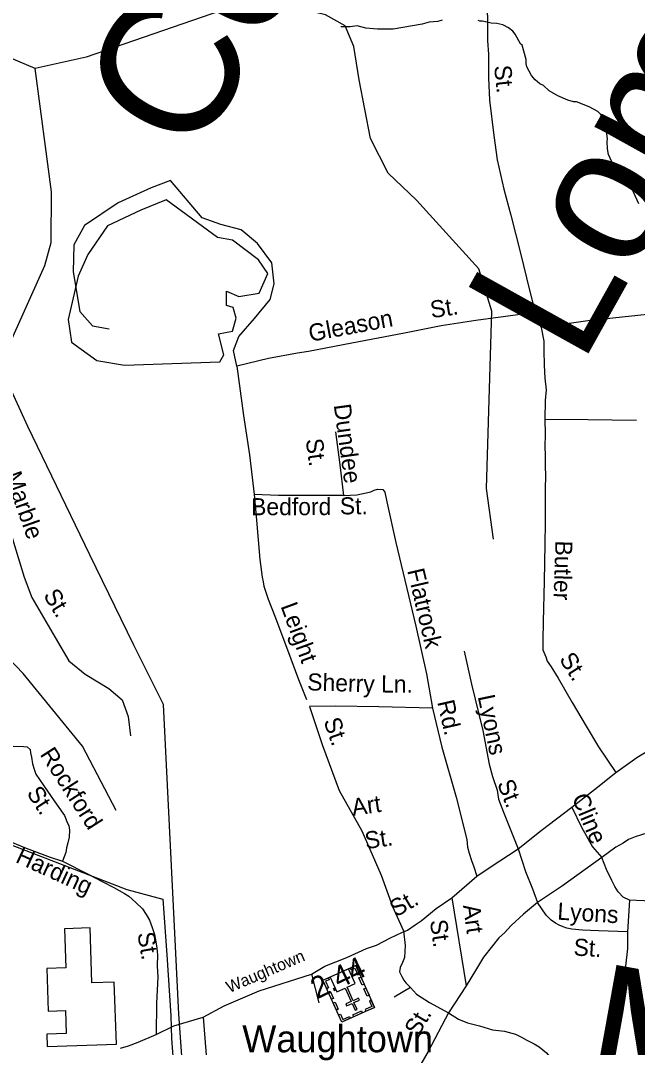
# Model space of a CAD drawing. Extents: x 1553981 to 1780076, y 812965 to 996873.
# Drawn here: x 1634903 to 1635331, y 846901 to 847614 of the extents above; entities that cross this region are included whole.
import ezdxf

# ---------------------------------------------------------------- set-up
doc = ezdxf.new("R2010")
doc.units = 0
for name, color, linetype in [('Exist Aviation Commercial or Municipal CELL', 7, 'Continuous'), ('Exist Aviation Field Marked Auxiliary CELL', 7, 'Continuous'), ('Exist Cultural Warehouse Building Footprint', 7, 'Continuous'), ('Exist Hydrographic Creek Single Shore', 7, 'Continuous'), ('Exist Hydrographic Misc Water Feature', 7, 'Continuous'), ('Exist Road Non-System Type 51 Label', 7, 'Continuous'), ('Exist Road Secondary Mileage Hundredths English Label', 7, 'Continuous'), ('Exist Road Secondary Type 51 Attributed', 7, 'Continuous'), ('Exist Utilities Electrical Transmission Line', 7, 'Continuous'), ('Map Preparation Border Antique Large Shape', 7, 'Continuous'), ('Map Preparation Border County Name Lower Right Label', 7, 'Continuous')]:
    doc.layers.add(name, color=color, linetype=linetype)

msp = doc.modelspace()

# ---------------------------------------------------------------- linework, layer by layer
at = {"layer": 'Exist Aviation Commercial or Municipal CELL'}
for points in [[(1635148.41, 846929.18), (1635125.71, 846918.98), (1635112.67, 846948.02), (1635135.37, 846958.21)], [(1635130.46, 846956), (1635117.68, 846950.26), (1635122.31, 846939.93), (1635128.1, 846942.53), (1635132.27, 846933.24), (1635128.51, 846931.55), (1635129.08, 846930.3), (1635132.84, 846931.99), (1635135, 846927.17), (1635136.32, 846927.76), (1635134.16, 846932.58), (1635137.93, 846934.27), (1635137.37, 846935.53), (1635133.6, 846933.83), (1635129.42, 846943.12), (1635135.1, 846945.68)], [(1635131.61, 846956.51), (1635132.2, 846955.2), (1635134.7, 846956.33), (1635136.77, 846951.72), (1635138.04, 846952.29), (1635135.38, 846958.21)], [(1635116.45, 846949.72), (1635117.04, 846948.41), (1635114.53, 846947.28), (1635116.6, 846942.67), (1635115.33, 846942.1), (1635112.67, 846948.02)], [(1635138.96, 846950.24), (1635141.18, 846945.3), (1635139.88, 846944.72), (1635137.66, 846949.66)], [(1635142.4, 846942.57), (1635144.62, 846937.64), (1635143.32, 846937.05), (1635141.1, 846941.99)], [(1635117.67, 846940.36), (1635119.89, 846935.42), (1635118.59, 846934.84), (1635116.37, 846939.78)], [(1635146.2, 846934.12), (1635144.9, 846933.54), (1635146.55, 846929.87), (1635141.93, 846927.79), (1635142.5, 846926.52), (1635148.41, 846929.18)], [(1635121.04, 846932.84), (1635123.26, 846927.9), (1635121.96, 846927.32), (1635119.74, 846932.26)], [(1635123.48, 846923.92), (1635124.78, 846924.51), (1635126.43, 846920.84), (1635131.05, 846922.91), (1635131.62, 846921.64), (1635125.7, 846918.99)], [(1635139.97, 846925.39), (1635134.06, 846922.73), (1635133.47, 846924.03), (1635139.38, 846926.69)]]:
    msp.add_lwpolyline(points, close=True, dxfattribs=at)
at = {"layer": 'Exist Cultural Warehouse Building Footprint'}
msp.add_lwpolyline([(1634921.3, 846901.92), (1634969.34, 846903.54), (1634967.89, 846946.71), (1634952.41, 846946.19), (1634951.13, 846984.38), (1634933.41, 846983.78), (1634934.32, 846956.73), (1634921.11, 846956.29), (1634922.11, 846926.57), (1634933.99, 846926.97), (1634934.53, 846911.07), (1634921.01, 846910.61)], close=True, dxfattribs=at)
at = {"layer": 'Exist Hydrographic Creek Single Shore'}
for points in [[(1634912.98, 847581.09), (1634886.99, 847591.88), (1634772.73, 847621.28), (1634755.1, 847631.07), (1634743.86, 847645.66), (1634729.61, 847673.85), (1634706.98, 847700.17), (1634688.35, 847712.04), (1634666.61, 847720.68)], [(1635230.99, 847254.16), (1635226.23, 847289.55), (1635229.73, 847412.57), (1635220.73, 847441.89), (1635177.48, 847489.54), (1635157.99, 847508.41), (1635145.74, 847532.45), (1635137.85, 847573.24), (1635133.98, 847596.3), (1635127.99, 847610.78), (1635114.49, 847618.44), (1635079.11, 847626.95), (1635041.61, 847621.15), (1634948.48, 847588.99), (1634912.98, 847581.09)], [(1634969.24, 847065.81), (1634945.86, 847110.59), (1634904.73, 847161.08), (1634873.85, 847192.9), (1634862.72, 847218.14), (1634858.98, 847258.84), (1634870.23, 847327.14), (1634889.6, 847377.22), (1634919.6, 847444.32), (1634923.98, 847460.23), (1634924.36, 847495.5), (1634912.98, 847581.09)]]:
    msp.add_lwpolyline(points, dxfattribs=at)
at = {"layer": 'Exist Hydrographic Misc Water Feature'}
for points in [[(1635195.47, 847614.7), (1635192.46, 847613.72), (1635186.46, 847613.27), (1635181.47, 847611.81), (1635161.46, 847608.47), (1635150.46, 847608.31), (1635142.48, 847609.13), (1635136.5, 847610.68), (1635131.5, 847609.97), (1635125.14, 847610.02)], [(1635331.94, 847487.19), (1635327.26, 847497.22), (1635326.27, 847498.23), (1635324.05, 847501.99), (1635318.58, 847506.28), (1635314.13, 847513.32), (1635313.16, 847516.32), (1635310.7, 847521.33), (1635309.98, 847525.34), (1635309.76, 847530.34), (1635310.02, 847532.34), (1635309.07, 847539.34), (1635307.12, 847546.6), (1635305.39, 847549.11), (1635303.42, 847551.12), (1635297.45, 847554.42), (1635288.48, 847557.99), (1635286.48, 847558.01), (1635282.49, 847559.04), (1635275.52, 847562.09), (1635269.55, 847565.64), (1635265.58, 847569.17), (1635263.09, 847570.44), (1635259.86, 847573.21), (1635257.39, 847576.22), (1635254.18, 847582.25), (1635253.7, 847584.25), (1635253.72, 847587.24), (1635250.79, 847597.27), (1635249.8, 847598.27), (1635246.1, 847604.8), (1635244.37, 847607.06), (1635241.39, 847609.33), (1635237.41, 847611.36), (1635233.42, 847612.4), (1635229.42, 847612.43), (1635223.44, 847613.97), (1635221.44, 847613.99), (1635220.44, 847614.5)], [(1635045.74, 847416.62), (1635045.74, 847426.53), (1635054.23, 847422.75), (1635068.38, 847425.11), (1635074.51, 847438.8), (1635067.91, 847448.24), (1635049.99, 847461.93), (1635039.61, 847463.82), (1635003.78, 847489.77), (1634986.33, 847482.69), (1634963.22, 847471.84), (1634949.55, 847452.02), (1634942.94, 847436.91), (1634935.87, 847406.71), (1634938.23, 847391.13), (1634955.68, 847378.39), (1634975.01, 847375.09), (1635041.03, 847377.45), (1635043.86, 847382.17), (1635040.09, 847396.8), (1635049.99, 847398.68), (1635052.35, 847407.65), (1635050.46, 847415.2), (1635045.74, 847416.62)]]:
    msp.add_lwpolyline(points, dxfattribs=at)
at = {"layer": 'Exist Road Secondary Type 51 Attributed'}
msp.add_lwpolyline([(1634972.28, 846900.79), (1634977.82, 846902.43), (1634984.35, 846905.09), (1634996.91, 846910.39), (1635009.27, 846916.44), (1635029.53, 846922.32), (1635044.22, 846930.37), (1635068.37, 846940.73), (1635104.63, 846952.24), (1635114.08, 846957.86), (1635129.15, 846963.74), (1635142.77, 846970.18), (1635149.84, 846972.43), (1635159.55, 846977.54), (1635167.47, 846981.12), (1635171.3, 846982.91), (1635176.63, 846986.42), (1635180.91, 846989.36), (1635191.22, 846997.74), (1635202.03, 847005.28), (1635219.4, 847020.37), (1635228.6, 847026.5), (1635248.02, 847039.33), (1635264.05, 847052.05), (1635285.34, 847068.09), (1635301.11, 847080.55), (1635315.92, 847092.31), (1635330.46, 847102.72), (1635338.84, 847107.68)], dxfattribs=at)
at = {"layer": 'Exist Utilities Electrical Transmission Line'}
for points in [[(1635014.93, 846892.22), (1635012.58, 846924.48), (1635010.44, 846971.53), (1635006.27, 847055.58), (1635002.09, 847139.41), (1634981.39, 847180.68), (1634950.95, 847243.33), (1634907.86, 847332.4), (1634873.58, 847407.11)], [(1634869.75, 847052.33), (1634976.64, 847010.96), (1635001.55, 847004.37), (1635004.29, 846965.6), (1635007.01, 846923.32), (1635007.56, 846907.55), (1635009.06, 846889.03), (1635037.26, 846865.92), (1635074.84, 846835.69), (1635107.48, 846808.52), (1635138.14, 846783.61), (1635172.75, 846755.16), (1635226.87, 846709.21), (1635247.38, 846691.96), (1635266.9, 846675.21)]]:
    msp.add_lwpolyline(points, dxfattribs=at)
at = {"layer": 'Map Preparation Border County Name Lower Right Label'}
for p, q in [((1635259.9, 847411.67), (1635264.08, 847401.29)), ((1635202.03, 847005.28), (1635212.08, 846944.17)), ((1635325.25, 847003.62), (1635323.91, 846981.64)), ((1635104.63, 846952.24), (1635109.74, 846932.29)), ((1635173.34, 846943.05), (1635162, 846936.23)), ((1635212.08, 846944.17), (1635199.85, 846925.29))]:
    msp.add_line(p, q, dxfattribs=at)
for points in [[(1635229.06, 847718.15), (1635227.58, 847688.57), (1635227.65, 847662.33), (1635226.44, 847637), (1635226.79, 847612.01), (1635226.94, 847600.28), (1635227.53, 847591.04), (1635227.61, 847574.58), (1635228.31, 847559.17), (1635231.16, 847534.62), (1635233.64, 847517.59), (1635238.06, 847497.26), (1635243.02, 847479.17), (1635250.06, 847451.82), (1635255.66, 847427.99), (1635259.9, 847411.67)], [(1635052.94, 847374.35), (1635050.65, 847385.18), (1635054.29, 847395.07), (1635065.21, 847407.57), (1635076.14, 847420.58), (1635078.74, 847431.52), (1635077.18, 847446.09), (1635067.29, 847459.63), (1635055.85, 847469), (1635041.8, 847472.65), (1635028.8, 847477.33), (1635006.95, 847503.37), (1634993.42, 847498.16), (1634970.53, 847487.75), (1634947.12, 847472.13), (1634939.84, 847458.59), (1634939.32, 847439.85), (1634944, 847412.25), (1634952.85, 847402.36), (1634964.29, 847400.28)], [(1635259.9, 847411.67), (1635218.84, 847406.08), (1635194.78, 847402.46), (1635169.22, 847397.35), (1635132.63, 847390.44), (1635102.55, 847384.68), (1635095.09, 847383.31)], [(1635337.59, 847410.17), (1635296.38, 847405.91), (1635264.08, 847401.29)], [(1635264.08, 847401.29), (1635265.81, 847391.86), (1635265.97, 847385.31), (1635266.19, 847375.12), (1635266.57, 847365.95), (1635267.43, 847357.93), (1635266.77, 847350.59), (1635266.58, 847337.31)], [(1635095.09, 847383.31), (1635074.98, 847379.63), (1635052.94, 847374.35)], [(1635052.94, 847374.35), (1635057.57, 847340.04), (1635061.61, 847312.91), (1635064.99, 847285.34)], [(1635266.58, 847337.31), (1635266.74, 847327.51), (1635266.59, 847318.16), (1635266.78, 847312.77), (1635266.78, 847304.69), (1635266.97, 847298.53), (1635266.74, 847289.01), (1635266.84, 847279.51), (1635266.78, 847265.53), (1635266.58, 847250.91), (1635266.2, 847225.12), (1635265.43, 847196.79), (1635265.24, 847184.09), (1635265.24, 847177.54), (1635267.23, 847172.58), (1635268.19, 847169.56), (1635271.04, 847165.58), (1635275.91, 847157.75), (1635285.62, 847140.98), (1635295.22, 847124.39), (1635303.87, 847110.15), (1635315.92, 847092.31)], [(1635330.21, 847336.74), (1635296.38, 847337.12), (1635266.58, 847337.31)], [(1635121.4, 847328.69), (1635124.47, 847305.89), (1635126.97, 847284.53)], [(1634811.2, 847311.04), (1634829.45, 847315.41), (1634845.62, 847316.18), (1634856.78, 847313.48), (1634865.63, 847308.48), (1634875.25, 847301.93), (1634884.87, 847288.83), (1634891.41, 847274.58), (1634897.96, 847252.25), (1634905.27, 847227.98), (1634910.66, 847213.73), (1634926.82, 847186), (1634936.44, 847169.83), (1634947.6, 847160.58), (1634964.15, 847150.57), (1634973.38, 847142.61), (1634977.62, 847131.05), (1634979.04, 847117.67)], [(1635126.97, 847284.53), (1635096.21, 847284.58), (1635081.73, 847284.55), (1635064.99, 847285.34)], [(1635064.99, 847285.34), (1635066.61, 847267.4), (1635068.97, 847240.23), (1635070.52, 847227.94), (1635071.23, 847224.68), (1635071.67, 847221.69), (1635072.88, 847218.16), (1635074.54, 847212.63), (1635079.33, 847200.8), (1635087.96, 847177.41), (1635095.62, 847156.79), (1635101.14, 847142.95)], [(1635126.97, 847284.53), (1635136.2, 847285.11), (1635145.81, 847287.22), (1635148.31, 847288.38), (1635150.62, 847288.95), (1635154.12, 847288.69), (1635155.58, 847286.91), (1635156.97, 847280.1), (1635163.31, 847252.01), (1635177.19, 847193.96), (1635184.4, 847160.85), (1635188.75, 847136.88)], [(1635210.63, 847176.46), (1635215.63, 847153.56), (1635223.7, 847121.5), (1635228.06, 847098.08), (1635230.19, 847089.54), (1635233.5, 847079.94), (1635234.4, 847073.75), (1635238, 847064.7), (1635248.02, 847039.33)], [(1635188.75, 847136.88), (1635151.53, 847137.84), (1635121.04, 847138.32), (1635103.28, 847138.08)], [(1635103.28, 847138.08), (1635112.37, 847111.03), (1635123.85, 847079.86), (1635139.53, 847051.86), (1635153.05, 847020.92), (1635160.97, 846999.3), (1635168.58, 846982.41)], [(1635188.75, 847136.88), (1635195.23, 847109.97), (1635205.1, 847075.07), (1635212.5, 847045.67), (1635213, 847040.38), (1635214.2, 847036.35), (1635215.64, 847031.2), (1635217.32, 847026.66), (1635219.4, 847020.37)], [(1634883.69, 847110.25), (1634897.96, 847110.52), (1634904.84, 847110.25), (1634907.48, 847109.99), (1634909.59, 847108.14), (1634909.86, 847106.02), (1634910.39, 847102.85), (1634911.18, 847098.35), (1634912.24, 847094.65), (1634913.56, 847091.21), (1634918.58, 847083.8), (1634924.14, 847075.6), (1634928.37, 847069.51), (1634933.39, 847062.37), (1634935.5, 847057.08), (1634936.3, 847055.49), (1634936.83, 847052.32), (1634936.56, 847047.29), (1634935.77, 847043.33), (1634934.71, 847039.89), (1634934.18, 847036.71), (1634932.07, 847030.63)], [(1635517.87, 847095.87), (1635474.46, 847086.46), (1635447.92, 847079.82), (1635433.27, 847075.95), (1635404.66, 847069.2), (1635374.8, 847061.18), (1635347.98, 847053.71), (1635338.03, 847050.39), (1635329.19, 847047.62), (1635324.76, 847045.69), (1635320.89, 847043.2), (1635315.92, 847040.43), (1635306.07, 847033.24)], [(1635285.34, 847068.09), (1635291.97, 847054.26), (1635299.72, 847040.71), (1635306.07, 847033.24)], [(1634873.3, 847053.35), (1634892.15, 847045.71), (1634906.82, 847039.82), (1634923.34, 847033.54), (1634932.07, 847030.63)], [(1635248.02, 847039.33), (1635253.27, 847023.56), (1635257.97, 847011.39), (1635261.56, 847001.98)], [(1634932.07, 847030.63), (1634949.75, 847021.63), (1634959.42, 847016.48), (1634967.59, 847012.34), (1634975.01, 847008.24), (1634978.02, 847006.45), (1634982.92, 847002.1), (1634987.35, 846997.53), (1634990.03, 846993.75), (1634992.22, 846989.7), (1634994.12, 846984.66), (1634995.8, 846979.9), (1634996.72, 846974.63), (1634997.41, 846970.36), (1634997.81, 846965.63), (1634997.71, 846958.13), (1634998.07, 846950.11), (1634997.28, 846932.12), (1634996.91, 846910.39)], [(1635306.07, 847033.24), (1635278.98, 847013.6), (1635261.56, 847001.98)], [(1635325.25, 847003.62), (1635321.04, 847005.69), (1635317.41, 847009.45), (1635315.2, 847013.05), (1635312.99, 847017.2), (1635309.39, 847024.94), (1635306.07, 847033.24)], [(1635261.56, 847001.98), (1635251.89, 846993.96), (1635243.32, 846985.94), (1635238.62, 846980.96), (1635234.75, 846977.36), (1635230.33, 846971.83), (1635223.97, 846964.08), (1635218.44, 846954.68), (1635212.08, 846944.17)], [(1635323.91, 846981.64), (1635303.91, 846982.22), (1635292.69, 846982.9), (1635285.45, 846983.5), (1635281.96, 846984.07), (1635279.23, 846985.1), (1635276.5, 846986.16), (1635274.03, 846987.68), (1635271.07, 846989.74), (1635267.65, 846993.13), (1635261.56, 847001.98)], [(1635419.14, 846999.12), (1635367.19, 847001.7), (1635330.25, 847003.3), (1635325.25, 847003.62)], [(1635168.58, 846982.41), (1635169.78, 846972.08), (1635169.3, 846963.91), (1635167.93, 846960.26), (1635166.18, 846956.94), (1635165.79, 846953.94), (1635167.47, 846950.65), (1635168.69, 846948.12), (1635170.16, 846946.34), (1635173.34, 846943.05)], [(1635323.91, 846981.64), (1635323.95, 846970.13), (1635322.52, 846957.91), (1635320.84, 846947.43)], [(1635173.34, 846943.05), (1635177.51, 846938.4), (1635186.58, 846932.52), (1635199.85, 846925.29)], [(1635029.53, 846922.32), (1635032.07, 846890.32), (1635036.42, 846865.49), (1635039.37, 846846.95), (1635040.28, 846840.95), (1635040.46, 846837.69), (1635040.64, 846832.94)], [(1635199.85, 846925.29), (1635185.57, 846898.44), (1635169.46, 846870.59)], [(1635199.85, 846925.29), (1635206.65, 846921), (1635212.85, 846918.4), (1635221.31, 846916.28), (1635230.26, 846913.62), (1635238.58, 846912.67), (1635246.29, 846910.54), (1635250.44, 846908.4), (1635254.15, 846906.35), (1635259.14, 846903.95), (1635262.63, 846901.87), (1635267.7, 846897.56), (1635272.45, 846891.8), (1635275.1, 846885.99), (1635278.95, 846876.38), (1635279.34, 846869.69), (1635280.92, 846864.43), (1635281.39, 846859.18), (1635283.03, 846848.59), (1635281.91, 846841.61), (1635280.44, 846836.72), (1635280.44, 846828.6)]]:
    msp.add_lwpolyline(points, dxfattribs=at)

# ---------------------------------------------------------------- texts
at = {"layer": 'Exist Aviation Field Marked Auxiliary CELL'}
msp.add_text('Waughtown', height=18.75, dxfattribs=at).set_placement((1635056.65, 846898.02))
at = {"layer": 'Exist Road Non-System Type 51 Label'}
for s, height, rotation, p in [('Center', 95, 60.7015, (1635024.32, 847516.86)), ('Lomond', 95, 60.90149, (1635291.84, 847374.17)), ('St.', 11.875, 275.91374, (1635231.37, 847582.83)), ('St.', 11.875, 8.54079, (1635187.98, 847407.66)), ('Gleason', 11.875, 10.69677, (1635103.85, 847391.27)), ('Dundee', 11.875, 277.7541, (1635120.12, 847347.43)), ('St.', 11.875, 277.7541, (1635100.66, 847323.45)), ('Marble', 11.875, 289.54926, (1634891.66, 847298.83)), ('Bedford', 11.875, 0.12168, (1635062.84, 847270.86)), ('St.', 11.875, 0.49432, (1635124.42, 847271.44)), ('Butler', 11.875, 268.20017, (1635273.98, 847253.44)), ('Flatrock', 11.875, 283.172, (1635171.06, 847232.56)), ('St.', 11.875, 301.27768, (1634918.29, 847215.35)), ('Leight', 11.875, 290.25344, (1635083.13, 847207.82)), ('St.', 11.875, 302.18328, (1635276.22, 847171.05)), ('Sherry', 11.875, 358.07485, (1635101.64, 847149.36)), ('Ln.', 11.875, 359.42703, (1635152.95, 847147.84)), ('Rd.', 11.875, 282.83084, (1635191.88, 847141.27)), ('Lyons', 11.875, 281.77068, (1635219.99, 847145.05)), ('St.', 11.875, 289.38688, (1635112.9, 847128.08)), ('Rockford', 11.875, 302.72611, (1634915.96, 847104.89)), ('St.', 11.875, 291.64774, (1635233.33, 847084.77)), ('St.', 11.875, 302.72611, (1634906.67, 847078.05)), ('Cline', 11.875, 292.64526, (1635285.15, 847074.85)), ('Art', 11.875, 8.13615, (1635133.48, 847062.18)), ('St.', 11.875, 8.13615, (1635142.55, 847039.06)), ('Harding', 11.875, 335.32262, (1634898.69, 847030.27)), ('Art', 11.875, 277.92473, (1635209.79, 846999.95)), ('Lyons', 11.875, 356.54157, (1635275.06, 846990.13)), ('St.', 11.875, 277.92473, (1635186.84, 846989.45)), ('St.', 11.875, 279.80397, (1634983.84, 846980.55)), ('St.', 11.875, 356.54157, (1635286.29, 846965.23)), ('Monmouth', 95, 349.76475, (1635289.2, 846866.99)), ('St.', 11.875, 59.32328, (1635178.63, 846908.32))]:
    msp.add_text(s, height=height, rotation=rotation, dxfattribs=at).set_placement(p)
at = {"layer": 'Exist Road Secondary Mileage Hundredths English Label'}
msp.add_text('2.44', height=15, rotation=25.59306, dxfattribs=at).set_placement((1635108.66, 846934.7))
at = {"layer": 'Exist Road Secondary Type 51 Attributed'}
msp.add_text('Waughtown', height=8.202, rotation=23.27571, dxfattribs=at).set_placement((1635047.71, 846939.04))
at = {"layer": 'Map Preparation Border Antique Large Shape'}
msp.add_text('St.', height=11.875, rotation=30.24603, dxfattribs=at).set_placement((1635163.34, 846991.51))

doc.saveas('drawing.dxf')
